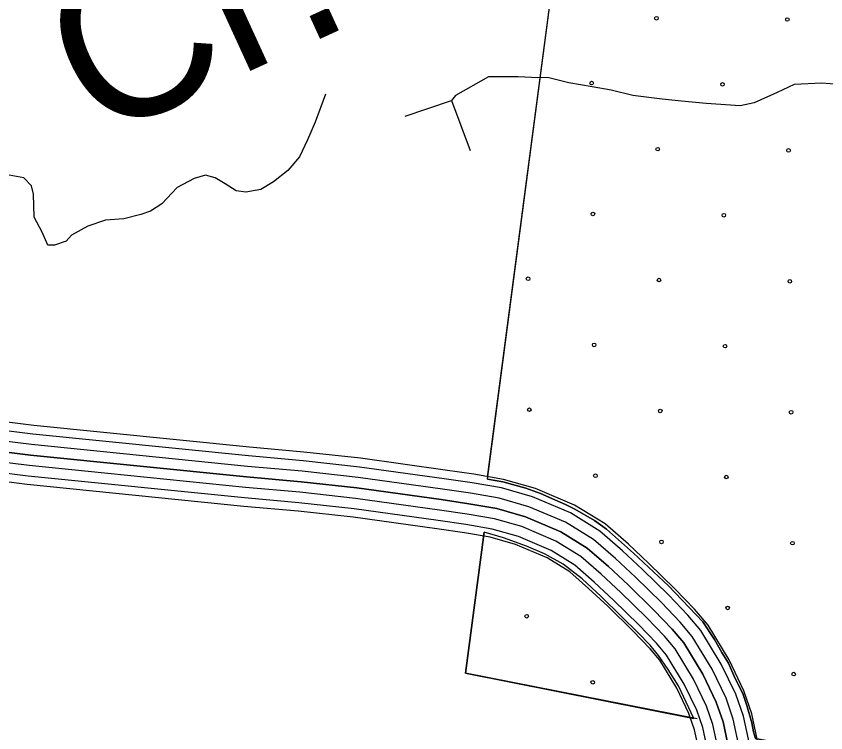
# Model space of a CAD drawing. Extents: x 1788175 to 1969470, y 584502 to 738744.
# Drawn here: x 1870651 to 1873030, y 634958 to 637063 of the extents above; entities that cross this region are included whole.
import ezdxf

# ---------------------------------------------------------------- set-up
doc = ezdxf.new("R2010")
doc.units = 0
for name, color, linetype in [('DESIGN - DRAINAGE - Bridges and Cross Drains Size Text', 7, 'Continuous'), ('DESIGN - EROSION CONTROL - Devices', 7, 'Continuous'), ('DESIGN - SCRATCH - User 1', 7, 'Continuous'), ('DESIGN - TRANSPORTATION - Text', 7, 'Continuous'), ('SURVEY - DRAINAGE - Bridges', 7, 'Continuous'), ('SURVEY - TRANSPORTATION - Roads', 7, 'Continuous')]:
    doc.layers.add(name, color=color, linetype=linetype)

msp = doc.modelspace()

# ---------------------------------------------------------------- linework, layer by layer
at = {"layer": 'DESIGN - EROSION CONTROL - Devices'}
for centre in [(1872531.9, 637057.4), (1872916.4, 637053.6), (1872341.5, 636866.9), (1872726, 636863.2), (1872535.6, 636672.8), (1872920.2, 636669.1), (1872345.2, 636482.4), (1872729.8, 636478.7), (1872154.8, 636292), (1872539.4, 636288.3), (1872923.9, 636284.5), (1872348.9, 636097.8), (1872733.5, 636094.1), (1872158.5, 635907.4), (1872543.1, 635903.7), (1872927.6, 635900), (1872352.7, 635713.3), (1872737.2, 635709.6), (1872546.8, 635519.1), (1872931.4, 635515.4), (1872741, 635325), (1872150.7, 635300.8), (1872935.1, 635130.9), (1872344.8, 635106.7)]:
    msp.add_circle(centre, 5.28, dxfattribs=at)
at = {"layer": 'DESIGN - SCRATCH - User 1'}
for points in [[(1872035.7, 635703.4), (1872263.1, 637432.1), (1872309.5, 637784.3), (1872391.6, 637912.3), (1872277.7, 637936.4), (1872468.2, 638539.3)], [(1872035.7, 635703.4), (1872080.2, 635696), (1872148, 635676.9), (1872191.4, 635661), (1872233.8, 635643), (1872264.5, 635629.2), (1872292, 635615.4), (1872350.3, 635581.5), (1872385, 635556.1), (1872464.2, 635486.5), (1872567.4, 635389.7), (1872668, 635284.7), (1872702.9, 635232.8), (1872724.1, 635194.6), (1872743.2, 635162.9), (1872762.2, 635119.4), (1872785.5, 635073.8), (1872797.2, 635038.8), (1872812, 634988), (1872817.3, 634961.5), (1872822.6, 634941.3), (1873012.9, 634904.5)], [(1873012.9, 634904.5), (1872822.6, 634941.3), (1872817.3, 634961.5), (1872812, 634988), (1872797.2, 635038.8), (1872785.5, 635073.8), (1872762.2, 635119.4), (1872743.2, 635162.9), (1872724.1, 635194.6), (1872702.9, 635232.8), (1872668, 635284.7), (1872567.4, 635389.7), (1872464.2, 635486.5), (1872385, 635556.1), (1872350.3, 635581.5), (1872292, 635615.4), (1872264.5, 635629.2), (1872233.8, 635643), (1872191.4, 635661), (1872148, 635676.9), (1872080.2, 635696), (1872035.7, 635703.4)], [(1872025.4, 635547.7), (1871971, 635133.8), (1872641.5, 635000.7)], [(1872641.5, 635000.7), (1872596.4, 635096.8), (1872566.8, 635144.3), (1872538.1, 635185.5), (1872513.5, 635216.2), (1872477.7, 635252.9), (1872429.2, 635299.8), (1872369.3, 635359), (1872313.3, 635410.7), (1872258, 635453.7), (1872202.6, 635484.5), (1872150, 635506.4), (1872082.8, 635531.5), (1872025.4, 635547.7)]]:
    msp.add_lwpolyline(points, dxfattribs=at)
at = {"layer": 'DESIGN - TRANSPORTATION - Text'}
for points in [[(1873369.2, 636947.6), (1873335, 636905.7), (1873286.3, 636875.2), (1873210.3, 636851.6), (1873115.7, 636858.3), (1873017.9, 636866.5), (1872936.4, 636862.2), (1872886.5, 636839.2), (1872819.4, 636808.5), (1872777.8, 636800.4), (1872677.7, 636807), (1872606, 636813.4), (1872548.3, 636819.8), (1872462.9, 636830.2), (1872398.5, 636845.7), (1872343.4, 636855.8), (1872274.5, 636867.9), (1872216, 636882.5), (1872164.5, 636882.9), (1872125.6, 636885.6), (1872038.7, 636885), (1871941.2, 636830), (1871929.9, 636815.6)], [(1871559.2, 636834.6), (1871529.2, 636752.5), (1871507.1, 636700.5), (1871483.1, 636650.5), (1871449.1, 636610.5), (1871407.1, 636576.5), (1871369.1, 636554.5), (1871325.1, 636546.5), (1871297.1, 636550.5), (1871265.1, 636570.5), (1871235.2, 636588.5), (1871207.2, 636596.5), (1871173.2, 636586.5), (1871123.2, 636560.5), (1871079.1, 636512.5), (1871045.1, 636490.5), (1871017.1, 636480.5), (1870967.2, 636468.5), (1870913.2, 636464.5), (1870861.2, 636446.5), (1870813.2, 636420.5), (1870797.2, 636402.5), (1870763.2, 636390.5), (1870743.2, 636390.5), (1870727.2, 636428.5), (1870703.3, 636472.6), (1870701.3, 636540.6), (1870695.4, 636564.6), (1870673.4, 636588.6), (1870619.4, 636598.7)], [(1871793.8, 636769.6), (1871929.9, 636815.6), (1871984.1, 636668.7)]]:
    msp.add_lwpolyline(points, dxfattribs=at)
at = {"layer": 'SURVEY - DRAINAGE - Bridges'}
for points in [[(1872035.3, 635708.9), (1872263.1, 637432.1), (1872309.5, 637784.3), (1872391.6, 637912.3), (1872277.7, 637936.4), (1872468.2, 638539.3)], [(1872651.2, 634999.5), (1871971, 635133.8), (1872025.7, 635547.6)]]:
    msp.add_lwpolyline(points, dxfattribs=at)
at = {"layer": 'SURVEY - TRANSPORTATION - Roads'}
for points in [[(1872832.1, 634921.4), (1872812.4, 635014), (1872789.1, 635082.1), (1872745.1, 635172.6), (1872683.5, 635274.1), (1872643.3, 635321.6), (1872586.6, 635380.6), (1872509, 635456.4), (1872449.4, 635512.1), (1872380.9, 635571.9), (1872291.2, 635627.3), (1872176.3, 635676.1), (1872082.6, 635702.9), (1871994.9, 635718), (1871911.6, 635730.3), (1871662.3, 635764.7), (1871496.3, 635783), (1871336, 635797.1), (1870702.1, 635861.4), (1870419.7, 635896.3)], [(1872806.8, 634917.1), (1872787.6, 635007.1), (1872765.2, 635072.3), (1872722.5, 635160.3), (1872662.6, 635259.1), (1872624.2, 635304.3), (1872568.3, 635362.5), (1872491.3, 635437.8), (1872432.1, 635493), (1872365.6, 635551.1), (1872279.4, 635604.4), (1872167.7, 635651.8), (1872076.9, 635677.8), (1871990.9, 635692.6), (1871907.9, 635704.8), (1871659.1, 635739.1), (1871493.7, 635757.4), (1871333.6, 635771.5), (1870699.2, 635835.9), (1870417.4, 635870.7)], [(1872776.2, 634911.8), (1872757.7, 634998.8), (1872736.5, 635060.4), (1872695.2, 635145.5), (1872637.3, 635240.9), (1872601.2, 635283.6), (1872546.3, 635340.7), (1872469.9, 635415.3), (1872411.3, 635470), (1872347.1, 635526.1), (1872265.1, 635576.8), (1872157.3, 635622.5), (1872069.9, 635647.6), (1871986, 635662), (1871903.6, 635674.1), (1871655.3, 635708.4), (1871490.7, 635726.6), (1871330.7, 635740.7), (1870695.8, 635805.1), (1870414.6, 635839.8)], [(1872745.6, 634906.5), (1872727.7, 634990.5), (1872707.8, 635048.6), (1872668, 635130.6), (1872612.1, 635222.7), (1872578.2, 635262.8), (1872524.3, 635318.8), (1872448.5, 635392.9), (1872390.6, 635447), (1872328.7, 635501.1), (1872250.8, 635549.1), (1872146.9, 635593.2), (1872063, 635617.3), (1871981.1, 635631.4), (1871899.2, 635643.4), (1871651.4, 635677.6), (1871487.6, 635695.7), (1871327.7, 635709.8), (1870692.3, 635774.3), (1870411.8, 635808.9)], [(1870411.8, 635808.9), (1870692.3, 635774.3), (1871327.7, 635709.8), (1871487.6, 635695.7), (1871651.4, 635677.6), (1871899.2, 635643.4), (1871981.1, 635631.4), (1872063, 635617.3), (1872146.9, 635593.2), (1872250.8, 635549.1), (1872328.7, 635501.1), (1872390.6, 635447), (1872448.5, 635392.9), (1872524.3, 635318.8), (1872578.2, 635262.8), (1872612.1, 635222.7), (1872668, 635130.6), (1872707.8, 635048.6), (1872727.7, 634990.5), (1872745.6, 634906.5)], [(1870412.7, 635808.8), (1870692.3, 635774.3), (1871327.7, 635709.8), (1871487.6, 635695.7), (1871651.4, 635677.6), (1871899.2, 635643.4), (1871981.1, 635631.4), (1872063, 635617.3), (1872146.9, 635593.2), (1872250.8, 635549.1), (1872328.7, 635501.1), (1872390.6, 635447), (1872448.5, 635392.9), (1872524.3, 635318.8), (1872578.2, 635262.8), (1872612.1, 635222.7), (1872668, 635130.6), (1872707.8, 635048.6), (1872727.7, 634990.5), (1872745.6, 634906.5)], [(1872715.1, 634901.2), (1872697.8, 634982.3), (1872679.1, 635036.7), (1872640.7, 635115.8), (1872586.9, 635204.6), (1872555.2, 635242), (1872502.3, 635297), (1872427, 635370.5), (1872369.8, 635424), (1872310.2, 635476), (1872236.5, 635521.5), (1872136.6, 635564), (1872056.1, 635587), (1871976.2, 635600.7), (1871894.8, 635612.7), (1871647.6, 635646.8), (1871484.5, 635664.9), (1871324.8, 635679), (1870688.8, 635743.5), (1870409, 635778)], [(1872684.5, 634895.9), (1872667.9, 634974), (1872650.4, 635024.9), (1872613.4, 635101), (1872561.6, 635186.4), (1872532.1, 635221.2), (1872480.3, 635275.2), (1872405.6, 635348.1), (1872349, 635401), (1872291.7, 635451), (1872222.2, 635493.9), (1872126.2, 635534.7), (1872049.2, 635556.8), (1871971.4, 635570.1), (1871890.4, 635582), (1871643.8, 635616.1), (1871481.5, 635634), (1871321.9, 635648.1), (1870685.4, 635712.6), (1870406.2, 635747.1)], [(1872660.1, 634891.7), (1872644, 634967.4), (1872627.5, 635015.4), (1872591.7, 635089.1), (1872541.5, 635171.9), (1872513.8, 635204.7), (1872462.7, 635257.8), (1872388.6, 635330.2), (1872332.4, 635382.6), (1872277, 635431), (1872210.8, 635471.9), (1872117.9, 635511.3), (1872043.7, 635532.6), (1871967.5, 635545.7), (1871887, 635557.6), (1871640.7, 635591.5), (1871479, 635609.4), (1871319.5, 635623.5), (1870682.6, 635688.1), (1870403.9, 635722.5)]]:
    msp.add_lwpolyline(points, dxfattribs=at)

# ---------------------------------------------------------------- texts
at = {"layer": 'DESIGN - DRAINAGE - Bridges and Cross Drains Size Text'}
msp.add_text('Cr.', height=475, rotation=24.647, dxfattribs=at).set_placement((1870881.7, 636692.8))

doc.saveas('drawing.dxf')
